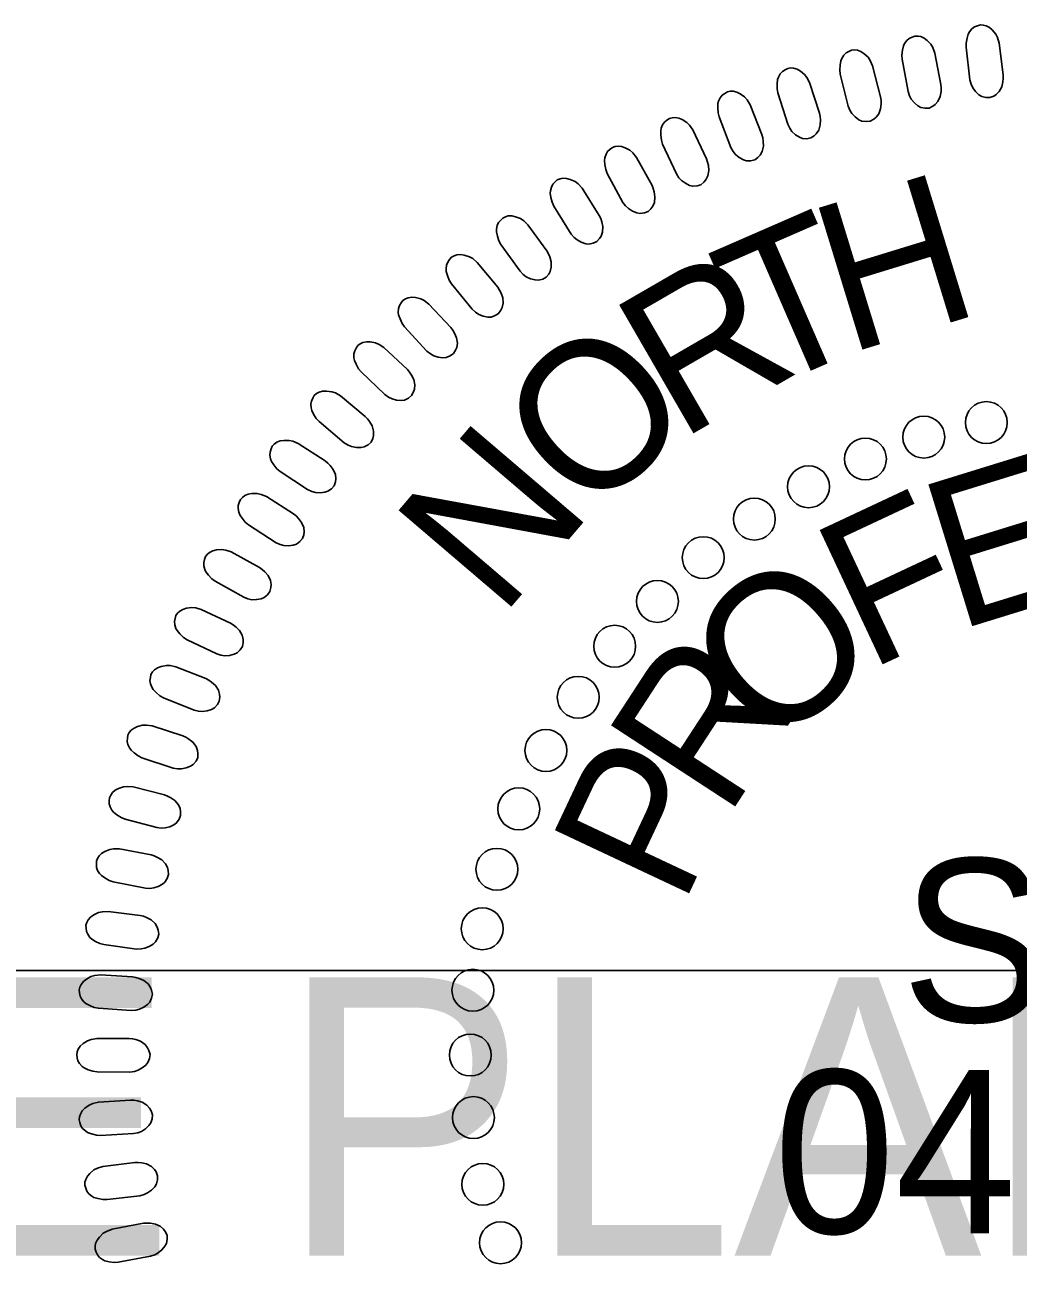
# Model space of a CAD drawing. Extents: x 18938 to 19565, y 6931 to 7973.
# Drawn here: x 19368.08 to 19373.02, y 7649.66 to 7655.85 of the extents above; entities that cross this region are included whole.
import ezdxf

# ---------------------------------------------------------------- set-up
doc = ezdxf.new("R2010")
doc.units = 0
for name, color, linetype in [('Old_Level_10', 7, 'Continuous'), ('Prop Pavement Schedule Description CELL', 7, 'Continuous'), ('Scratch_Level_5', 7, 'Continuous')]:
    doc.layers.add(name, color=color, linetype=linetype)

# ---------------------------------------------------------------- blocks, each defined once
blk = doc.blocks.new('Gregory K. Goins')
at = {"layer": 'Old_Level_10'}
for points in [[(-55.384, 88.444), (-55.538, 89.661), (-55.602, 89.875), (-55.672, 90.006), (-55.804, 90.161), (-55.914, 90.257), (-56.035, 90.322), (-56.145, 90.349), (-56.258, 90.355), (-56.367, 90.321), (-56.482, 90.276), (-56.578, 90.204), (-56.67, 90.092), (-56.719, 90.005), (-56.767, 89.848), (-56.804, 89.663), (-56.806, 89.502), (-56.656, 88.254), (-56.613, 88.088), (-56.551, 87.955), (-56.442, 87.808), (-56.313, 87.684), (-56.207, 87.617), (-56.044, 87.577), (-55.893, 87.576), (-55.75, 87.634), (-55.652, 87.697), (-55.538, 87.812), (-55.441, 87.995), (-55.397, 88.181), (-55.384, 88.313)], [(-57.766, 88.076), (-57.995, 89.281), (-58.073, 89.489), (-58.15, 89.617), (-58.292, 89.763), (-58.408, 89.852), (-58.533, 89.91), (-58.643, 89.929), (-58.758, 89.928), (-58.864, 89.887), (-58.975, 89.835), (-59.067, 89.757), (-59.152, 89.639), (-59.195, 89.55), (-59.233, 89.39), (-59.258, 89.203), (-59.251, 89.042), (-59.023, 87.806), (-58.969, 87.644), (-58.899, 87.515), (-58.781, 87.375), (-58.645, 87.259), (-58.534, 87.199), (-58.369, 87.169), (-58.219, 87.178), (-58.079, 87.245), (-57.985, 87.314), (-57.879, 87.435), (-57.794, 87.624), (-57.761, 87.813), (-57.756, 87.946)], [(-60.071, 87.604), (-60.375, 88.792), (-60.466, 88.995), (-60.552, 89.118), (-60.702, 89.254), (-60.824, 89.336), (-60.952, 89.386), (-61.064, 89.399), (-61.177, 89.39), (-61.281, 89.343), (-61.389, 89.284), (-61.476, 89.2), (-61.552, 89.077), (-61.591, 88.986), (-61.619, 88.823), (-61.632, 88.635), (-61.614, 88.475), (-61.309, 87.256), (-61.245, 87.097), (-61.167, 86.973), (-61.04, 86.841), (-60.897, 86.733), (-60.783, 86.681), (-60.616, 86.661), (-60.466, 86.679), (-60.331, 86.754), (-60.243, 86.829), (-60.144, 86.957), (-60.071, 87.151), (-60.05, 87.342), (-60.053, 87.474)], [(-62.405, 86.983), (-62.783, 88.15), (-62.886, 88.347), (-62.979, 88.464), (-63.138, 88.591), (-63.264, 88.665), (-63.396, 88.706), (-63.508, 88.712), (-63.62, 88.696), (-63.721, 88.643), (-63.825, 88.577), (-63.906, 88.489), (-63.975, 88.361), (-64.008, 88.266), (-64.026, 88.103), (-64.027, 87.914), (-63.999, 87.755), (-63.618, 86.558), (-63.544, 86.404), (-63.459, 86.285), (-63.324, 86.161), (-63.175, 86.063), (-63.058, 86.017), (-62.889, 86.008), (-62.741, 86.035), (-62.611, 86.119), (-62.527, 86.199), (-62.437, 86.333), (-62.376, 86.532), (-62.367, 86.723), (-62.379, 86.856)], [(-64.605, 86.167), (-65.057, 87.308), (-65.172, 87.498), (-65.272, 87.609), (-65.439, 87.725), (-65.569, 87.791), (-65.703, 87.824), (-65.815, 87.823), (-65.926, 87.8), (-66.023, 87.74), (-66.124, 87.668), (-66.199, 87.574), (-66.26, 87.443), (-66.286, 87.347), (-66.294, 87.183), (-66.283, 86.994), (-66.245, 86.838), (-65.79, 85.666), (-65.707, 85.517), (-65.614, 85.404), (-65.471, 85.288), (-65.316, 85.2), (-65.196, 85.161), (-65.028, 85.163), (-64.882, 85.2), (-64.758, 85.292), (-64.679, 85.377), (-64.597, 85.516), (-64.548, 85.718), (-64.552, 85.91), (-64.572, 86.041)], [(-66.723, 85.234), (-67.245, 86.344), (-67.372, 86.526), (-67.479, 86.631), (-67.652, 86.737), (-67.787, 86.794), (-67.922, 86.819), (-68.034, 86.811), (-68.144, 86.781), (-68.237, 86.715), (-68.332, 86.638), (-68.402, 86.539), (-68.454, 86.404), (-68.474, 86.306), (-68.472, 86.142), (-68.449, 85.954), (-68.402, 85.8), (-67.873, 84.661), (-67.781, 84.516), (-67.681, 84.409), (-67.532, 84.303), (-67.371, 84.224), (-67.25, 84.193), (-67.082, 84.206), (-66.938, 84.251), (-66.82, 84.351), (-66.746, 84.441), (-66.674, 84.585), (-66.637, 84.789), (-66.653, 84.98), (-66.681, 85.111)], [(-68.806, 84.22), (-69.397, 85.295), (-69.535, 85.47), (-69.648, 85.567), (-69.828, 85.662), (-69.966, 85.711), (-70.102, 85.727), (-70.213, 85.711), (-70.321, 85.675), (-70.41, 85.604), (-70.501, 85.52), (-70.563, 85.417), (-70.607, 85.279), (-70.621, 85.18), (-70.608, 85.017), (-70.574, 84.83), (-70.517, 84.68), (-69.918, 83.575), (-69.817, 83.437), (-69.71, 83.337), (-69.556, 83.24), (-69.389, 83.171), (-69.266, 83.148), (-69.099, 83.171), (-68.959, 83.226), (-68.847, 83.333), (-68.779, 83.427), (-68.716, 83.576), (-68.693, 83.782), (-68.72, 83.972), (-68.757, 84.099)], [(-70.823, 83.078), (-71.48, 84.114), (-71.63, 84.28), (-71.748, 84.369), (-71.933, 84.453), (-72.074, 84.493), (-72.211, 84.5), (-72.322, 84.478), (-72.427, 84.435), (-72.511, 84.358), (-72.596, 84.269), (-72.652, 84.162), (-72.687, 84.022), (-72.695, 83.923), (-72.672, 83.76), (-72.626, 83.577), (-72.56, 83.429), (-71.893, 82.364), (-71.783, 82.233), (-71.67, 82.139), (-71.509, 82.053), (-71.34, 81.995), (-71.215, 81.979), (-71.05, 82.013), (-70.914, 82.076), (-70.809, 82.19), (-70.747, 82.288), (-70.693, 82.44), (-70.683, 82.648), (-70.723, 82.836), (-70.766, 82.96)], [(-72.824, 81.723), (-73.545, 82.716), (-73.704, 82.872), (-73.828, 82.954), (-74.019, 83.026), (-74.162, 83.057), (-74.299, 83.056), (-74.408, 83.027), (-74.51, 82.977), (-74.589, 82.895), (-74.668, 82.801), (-74.717, 82.691), (-74.744, 82.548), (-74.745, 82.449), (-74.712, 82.288), (-74.655, 82.107), (-74.579, 81.965), (-73.847, 80.944), (-73.729, 80.82), (-73.611, 80.733), (-73.445, 80.657), (-73.272, 80.61), (-73.146, 80.602), (-72.984, 80.646), (-72.851, 80.718), (-72.754, 80.838), (-72.699, 80.939), (-72.654, 81.095), (-72.657, 81.303), (-72.708, 81.488), (-72.76, 81.61)], [(-74.704, 80.335), (-75.486, 81.28), (-75.655, 81.425), (-75.784, 81.5), (-75.978, 81.559), (-76.123, 81.582), (-76.26, 81.572), (-76.366, 81.535), (-76.465, 81.479), (-76.539, 81.392), (-76.612, 81.293), (-76.655, 81.181), (-76.672, 81.037), (-76.667, 80.937), (-76.624, 80.779), (-76.556, 80.603), (-76.471, 80.465), (-75.677, 79.492), (-75.551, 79.376), (-75.427, 79.297), (-75.257, 79.231), (-75.081, 79.195), (-74.955, 79.195), (-74.796, 79.249), (-74.668, 79.329), (-74.579, 79.455), (-74.53, 79.56), (-74.495, 79.718), (-74.512, 79.925), (-74.574, 80.106), (-74.634, 80.225)], [(-76.492, 78.795), (-77.331, 79.69), (-77.509, 79.825), (-77.643, 79.891), (-77.841, 79.938), (-77.986, 79.951), (-78.123, 79.933), (-78.226, 79.89), (-78.322, 79.828), (-78.39, 79.736), (-78.457, 79.632), (-78.492, 79.518), (-78.5, 79.373), (-78.489, 79.274), (-78.436, 79.119), (-78.356, 78.947), (-78.264, 78.816), (-77.409, 77.894), (-77.277, 77.786), (-77.149, 77.715), (-76.974, 77.66), (-76.796, 77.634), (-76.671, 77.642), (-76.516, 77.707), (-76.393, 77.795), (-76.312, 77.926), (-76.269, 78.034), (-76.244, 78.193), (-76.273, 78.399), (-76.348, 78.576), (-76.414, 78.691)], [(-78.154, 77.186), (-79.048, 78.026), (-79.234, 78.149), (-79.371, 78.207), (-79.572, 78.241), (-79.718, 78.246), (-79.853, 78.218), (-79.954, 78.169), (-80.045, 78.101), (-80.107, 78.006), (-80.167, 77.898), (-80.196, 77.782), (-80.195, 77.637), (-80.177, 77.538), (-80.115, 77.387), (-80.025, 77.22), (-79.924, 77.094), (-79.013, 76.229), (-78.874, 76.129), (-78.742, 76.066), (-78.564, 76.022), (-78.386, 76.009), (-78.261, 76.024), (-78.11, 76.098), (-77.993, 76.193), (-77.92, 76.33), (-77.884, 76.44), (-77.87, 76.601), (-77.911, 76.804), (-77.996, 76.976), (-78.07, 77.086)], [(-79.768, 75.399), (-80.712, 76.182), (-80.906, 76.293), (-81.046, 76.342), (-81.249, 76.363), (-81.395, 76.358), (-81.527, 76.323), (-81.625, 76.268), (-81.712, 76.194), (-81.768, 76.095), (-81.821, 75.983), (-81.843, 75.865), (-81.832, 75.721), (-81.809, 75.624), (-81.736, 75.477), (-81.636, 75.315), (-81.528, 75.197), (-80.565, 74.39), (-80.42, 74.299), (-80.284, 74.245), (-80.103, 74.212), (-79.925, 74.209), (-79.801, 74.234), (-79.655, 74.316), (-79.544, 74.418), (-79.479, 74.559), (-79.451, 74.671), (-79.447, 74.833), (-79.501, 75.033), (-79.596, 75.2), (-79.678, 75.305)], [(-81.292, 73.697), (-82.322, 74.363), (-82.527, 74.45), (-82.673, 74.483), (-82.876, 74.48), (-83.021, 74.458), (-83.148, 74.407), (-83.239, 74.341), (-83.317, 74.257), (-83.361, 74.153), (-83.4, 74.036), (-83.407, 73.916), (-83.38, 73.774), (-83.346, 73.68), (-83.256, 73.542), (-83.138, 73.394), (-83.016, 73.289), (-81.965, 72.601), (-81.81, 72.528), (-81.669, 72.49), (-81.486, 72.478), (-81.308, 72.497), (-81.188, 72.536), (-81.053, 72.635), (-80.955, 72.749), (-80.907, 72.897), (-80.892, 73.011), (-80.907, 73.172), (-80.984, 73.365), (-81.099, 73.519), (-81.192, 73.614)], [(-82.507, 71.674), (-83.542, 72.332), (-83.747, 72.418), (-83.893, 72.449), (-84.097, 72.446), (-84.241, 72.422), (-84.369, 72.37), (-84.458, 72.303), (-84.536, 72.219), (-84.579, 72.113), (-84.617, 71.997), (-84.623, 71.876), (-84.595, 71.735), (-84.56, 71.641), (-84.469, 71.504), (-84.35, 71.357), (-84.228, 71.253), (-83.17, 70.573), (-83.015, 70.501), (-82.873, 70.464), (-82.691, 70.454), (-82.513, 70.474), (-82.393, 70.513), (-82.259, 70.614), (-82.162, 70.73), (-82.115, 70.877), (-82.101, 70.992), (-82.117, 71.153), (-82.196, 71.344), (-82.312, 71.497), (-82.405, 71.593)], [(-83.81, 69.625), (-84.885, 70.217), (-85.095, 70.29), (-85.243, 70.311), (-85.445, 70.295), (-85.589, 70.262), (-85.712, 70.203), (-85.797, 70.13), (-85.869, 70.042), (-85.905, 69.934), (-85.937, 69.815), (-85.935, 69.694), (-85.898, 69.554), (-85.857, 69.464), (-85.759, 69.332), (-85.63, 69.193), (-85.501, 69.097), (-84.404, 68.485), (-84.245, 68.422), (-84.101, 68.395), (-83.918, 68.396), (-83.741, 68.427), (-83.624, 68.474), (-83.496, 68.582), (-83.407, 68.704), (-83.37, 68.854), (-83.363, 68.969), (-83.389, 69.129), (-83.48, 69.315), (-83.605, 69.461), (-83.704, 69.55)], [(-84.919, 67.501), (-86.029, 68.024), (-86.243, 68.084), (-86.392, 68.096), (-86.593, 68.067), (-86.734, 68.026), (-86.853, 67.958), (-86.934, 67.88), (-87, 67.787), (-87.03, 67.678), (-87.053, 67.556), (-87.044, 67.437), (-86.999, 67.3), (-86.952, 67.212), (-86.845, 67.087), (-86.708, 66.956), (-86.574, 66.867), (-85.439, 66.325), (-85.277, 66.274), (-85.131, 66.255), (-84.949, 66.268), (-84.775, 66.31), (-84.661, 66.364), (-84.54, 66.48), (-84.458, 66.607), (-84.431, 66.759), (-84.431, 66.876), (-84.467, 67.033), (-84.57, 67.213), (-84.703, 67.35), (-84.808, 67.433)], [(-85.858, 65.383), (-86.998, 65.834), (-87.216, 65.88), (-87.365, 65.884), (-87.565, 65.842), (-87.702, 65.792), (-87.817, 65.717), (-87.893, 65.634), (-87.953, 65.537), (-87.976, 65.426), (-87.992, 65.303), (-87.975, 65.184), (-87.921, 65.05), (-87.869, 64.965), (-87.754, 64.847), (-87.609, 64.726), (-87.47, 64.646), (-86.304, 64.176), (-86.139, 64.135), (-85.992, 64.125), (-85.811, 64.149), (-85.64, 64.202), (-85.529, 64.263), (-85.415, 64.387), (-85.343, 64.518), (-85.324, 64.672), (-85.332, 64.788), (-85.378, 64.943), (-85.492, 65.116), (-85.634, 65.245), (-85.744, 65.321)], [(-86.734, 63.193), (-87.901, 63.572), (-88.121, 63.605), (-88.27, 63.599), (-88.466, 63.545), (-88.601, 63.486), (-88.711, 63.404), (-88.781, 63.317), (-88.834, 63.216), (-88.85, 63.103), (-88.859, 62.98), (-88.834, 62.863), (-88.772, 62.732), (-88.714, 62.65), (-88.593, 62.54), (-88.441, 62.428), (-88.296, 62.357), (-87.103, 61.961), (-86.935, 61.93), (-86.788, 61.93), (-86.609, 61.966), (-86.442, 62.029), (-86.335, 62.097), (-86.23, 62.227), (-86.165, 62.363), (-86.157, 62.518), (-86.172, 62.633), (-86.227, 62.785), (-86.351, 62.951), (-86.502, 63.07), (-86.616, 63.139)], [(-87.438, 60.938), (-88.627, 61.243), (-88.848, 61.261), (-88.997, 61.246), (-89.189, 61.179), (-89.319, 61.113), (-89.425, 61.024), (-89.489, 60.932), (-89.537, 60.829), (-89.545, 60.716), (-89.546, 60.592), (-89.514, 60.475), (-89.444, 60.35), (-89.381, 60.272), (-89.253, 60.169), (-89.094, 60.067), (-88.945, 60.005), (-87.73, 59.685), (-87.56, 59.665), (-87.414, 59.673), (-87.237, 59.721), (-87.074, 59.794), (-86.972, 59.868), (-86.875, 60.006), (-86.819, 60.146), (-86.82, 60.3), (-86.842, 60.414), (-86.907, 60.562), (-87.041, 60.72), (-87.199, 60.83), (-87.317, 60.891)], [(-87.95, 58.642), (-89.154, 58.872), (-89.377, 58.877), (-89.524, 58.852), (-89.712, 58.773), (-89.838, 58.699), (-89.937, 58.603), (-89.996, 58.508), (-90.037, 58.402), (-90.038, 58.288), (-90.031, 58.165), (-89.992, 58.051), (-89.914, 57.929), (-89.847, 57.856), (-89.712, 57.761), (-89.547, 57.669), (-89.395, 57.617), (-88.161, 57.373), (-87.991, 57.364), (-87.845, 57.382), (-87.672, 57.44), (-87.514, 57.524), (-87.417, 57.604), (-87.329, 57.747), (-87.281, 57.891), (-87.292, 58.045), (-87.322, 58.157), (-87.396, 58.301), (-87.539, 58.45), (-87.704, 58.55), (-87.826, 58.603)], [(-88.37, 56.328), (-89.587, 56.482), (-89.809, 56.472), (-89.955, 56.438), (-90.137, 56.348), (-90.258, 56.266), (-90.351, 56.164), (-90.404, 56.066), (-90.438, 55.957), (-90.432, 55.843), (-90.417, 55.72), (-90.371, 55.609), (-90.285, 55.493), (-90.214, 55.424), (-90.074, 55.338), (-89.903, 55.256), (-89.748, 55.214), (-88.502, 55.048), (-88.331, 55.05), (-88.187, 55.077), (-88.018, 55.145), (-87.865, 55.239), (-87.774, 55.326), (-87.694, 55.474), (-87.655, 55.62), (-87.677, 55.773), (-87.713, 55.883), (-87.796, 56.022), (-87.949, 56.161), (-88.119, 56.251), (-88.243, 56.297)], [(-88.656, 53.984), (-89.881, 54.061), (-90.102, 54.038), (-90.245, 53.994), (-90.421, 53.893), (-90.537, 53.803), (-90.624, 53.696), (-90.67, 53.594), (-90.697, 53.484), (-90.684, 53.371), (-90.661, 53.249), (-90.609, 53.141), (-90.516, 53.031), (-90.44, 52.966), (-90.295, 52.889), (-90.12, 52.818), (-89.962, 52.786), (-88.708, 52.699), (-88.537, 52.71), (-88.395, 52.746), (-88.23, 52.826), (-88.084, 52.929), (-87.998, 53.021), (-87.929, 53.174), (-87.899, 53.322), (-87.93, 53.473), (-87.973, 53.581), (-88.064, 53.714), (-88.226, 53.844), (-88.401, 53.923), (-88.528, 53.96)], [(-88.787, 51.633), (-90.013, 51.633), (-90.233, 51.595), (-90.373, 51.544), (-90.542, 51.432), (-90.652, 51.334), (-90.731, 51.222), (-90.771, 51.118), (-90.792, 51.005), (-90.771, 50.894), (-90.742, 50.774), (-90.682, 50.669), (-90.582, 50.565), (-90.503, 50.505), (-90.353, 50.437), (-90.173, 50.378), (-90.014, 50.355), (-88.757, 50.347), (-88.588, 50.369), (-88.448, 50.415), (-88.289, 50.504), (-88.149, 50.616), (-88.069, 50.713), (-88.009, 50.87), (-87.989, 51.02), (-88.029, 51.169), (-88.079, 51.274), (-88.178, 51.401), (-88.348, 51.521), (-88.527, 51.588), (-88.657, 51.618)], [(-88.734, 49.275), (-89.959, 49.199), (-90.175, 49.148), (-90.311, 49.087), (-90.474, 48.964), (-90.578, 48.86), (-90.65, 48.743), (-90.683, 48.637), (-90.696, 48.523), (-90.669, 48.413), (-90.631, 48.295), (-90.566, 48.195), (-90.459, 48.096), (-90.376, 48.042), (-90.222, 47.984), (-90.039, 47.936), (-89.879, 47.923), (-88.624, 47.994), (-88.456, 48.027), (-88.32, 48.081), (-88.166, 48.181), (-88.034, 48.301), (-87.96, 48.402), (-87.91, 48.563), (-87.9, 48.713), (-87.949, 48.86), (-88.005, 48.962), (-88.113, 49.082), (-88.289, 49.191), (-88.473, 49.247), (-88.604, 49.269)], [(-88.569, 46.894), (-89.787, 46.741), (-89.999, 46.676), (-90.132, 46.607), (-90.286, 46.475), (-90.383, 46.364), (-90.448, 46.243), (-90.474, 46.134), (-90.48, 46.02), (-90.446, 45.912), (-90.402, 45.797), (-90.33, 45.7), (-90.217, 45.609), (-90.13, 45.56), (-89.974, 45.512), (-89.788, 45.475), (-89.627, 45.473), (-88.379, 45.622), (-88.214, 45.665), (-88.081, 45.728), (-87.934, 45.836), (-87.809, 45.965), (-87.742, 46.071), (-87.702, 46.235), (-87.702, 46.386), (-87.76, 46.529), (-87.822, 46.627), (-87.937, 46.741), (-88.12, 46.838), (-88.307, 46.882), (-88.439, 46.895)], [(-88.236, 44.569), (-89.441, 44.339), (-89.65, 44.261), (-89.777, 44.185), (-89.923, 44.042), (-90.013, 43.926), (-90.07, 43.801), (-90.089, 43.691), (-90.088, 43.577), (-90.047, 43.471), (-89.995, 43.359), (-89.918, 43.267), (-89.8, 43.183), (-89.71, 43.139), (-89.55, 43.101), (-89.363, 43.076), (-89.202, 43.083), (-87.966, 43.311), (-87.804, 43.365), (-87.675, 43.435), (-87.536, 43.553), (-87.419, 43.69), (-87.359, 43.8), (-87.33, 43.965), (-87.338, 44.116), (-87.405, 44.255), (-87.473, 44.349), (-87.595, 44.455), (-87.784, 44.541), (-87.974, 44.573), (-88.106, 44.578)]]:
    blk.add_lwpolyline(points, close=True, dxfattribs=at)
for centre in [(-56.031, 75.163), (-58.42, 74.606), (-60.65, 73.77), (-62.825, 72.709), (-64.895, 71.475), (-66.847, 70.001), (-68.599, 68.329), (-70.232, 66.616), (-71.626, 64.665), (-72.861, 62.633), (-73.897, 60.403), (-74.734, 58.093), (-75.292, 55.822), (-75.651, 53.472), (-75.748, 50.997), (-75.629, 48.607), (-75.271, 46.057), (-74.595, 43.826)]:
    blk.add_circle(centre, 0.801, dxfattribs=at)
for s, height, rotation, p in [('H', 5.669, 17.0557, (-61.361, 77.767)), ('T', 5.669, 23.5451, (-64.54, 76.357)), ('R', 5.669, 30.0345, (-67.761, 74.438)), ('O', 5.669, 43.0132, (-71.236, 71.41)), ('N', 5.669, 49.5025, (-74.583, 67.655)), ('E', 5.669, 17.1686, (-57.165, 67.198)), ('F', 5.669, 25.1084, (-60.555, 65.659)), ('O', 5.669, 40.988, (-64.252, 62.521)), ('R', 5.669, 56.8676, (-65.966, 59.974)), ('P', 5.669, 64.8074, (-67.652, 56.612)), ('SEAL', 6.2363, 359.9814, (-59.282, 52.264)), ('041709', 6.2363, 359.9814, (-64.157, 44.186))]:
    blk.add_text(s, height=height, rotation=rotation, dxfattribs=at).set_placement(p)

msp = doc.modelspace()

# ---------------------------------------------------------------- linework, layer by layer
at = {"layer": 'Scratch_Level_5'}
msp.add_lwpolyline([(19355.7372, 7648.3313), (19355.7372, 7651.1513), (19373.3772, 7651.1513), (19373.3772, 7648.3313)], close=True, dxfattribs=at)

# ---------------------------------------------------------------- block references
at = {"layer": 'Prop Pavement Schedule Description CELL', "xscale": 0.13, "yscale": 0.13}
msp.add_blockref('Gregory K. Goins', (19380.142, 7644.1022), dxfattribs=at)

# ---------------------------------------------------------------- texts
at = {"layer": 'Scratch_Level_5'}
msp.add_text('INCOMPLETE PLANS', height=1.3824, dxfattribs=at).set_placement((19356.8112, 7649.7353))

doc.saveas('drawing.dxf')
